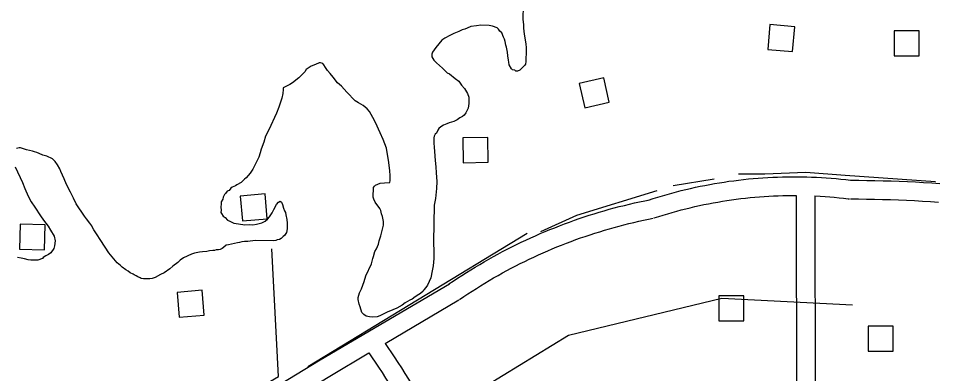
# Model space of a CAD drawing. Extents: x 3329297 to 3367176, y 649250 to 674653.
# Drawn here: x 3351431 to 3352900, y 655756 to 656325 of the extents above; entities that cross this region are included whole.
import ezdxf

# ---------------------------------------------------------------- set-up
doc = ezdxf.new("R2010")
doc.units = 0
for name, color, linetype in [('V-BLDG-OTLN', 7, 'Continuous'), ('V-ROAD-CNTR', 7, 'Continuous'), ('V-SITE-VEGE', 7, 'Continuous'), ('V-TOPO-SHOR', 7, 'Continuous')]:
    doc.layers.add(name, color=color, linetype=linetype)

msp = doc.modelspace()

# ---------------------------------------------------------------- linework, layer by layer
at = {"layer": 'V-BLDG-OTLN'}
for points in [[(3352631.1, 656275.6), (3352670.9, 656272.1), (3352674.4, 656311.9), (3352634.6, 656315.5)], [(3352833.5, 656305.4), (3352833.7, 656265.4), (3352873.7, 656265.6), (3352873.5, 656305.6)], [(3352338.1, 656182.2), (3352377.1, 656191), (3352368.3, 656230), (3352329.3, 656221.2)], [(3352183.1, 656094.8), (3352182.5, 656134.8), (3352142.5, 656134.2), (3352143.1, 656094.2)], [(3351789.7, 656000.8), (3351829.5, 656004.2), (3351826.1, 656044.1), (3351786.2, 656040.6)], [(3351432.8, 655955.5), (3351472.8, 655954.4), (3351473.9, 655994.4), (3351433.9, 655995.5)], [(3351688.6, 655846.6), (3351728.5, 655850), (3351725.1, 655889.9), (3351685.2, 655886.5)], [(3352552.6, 655880.7), (3352552.8, 655840.7), (3352592.8, 655840.9), (3352592.6, 655880.9)], [(3352791.7, 655832.2), (3352791.9, 655792.2), (3352831.9, 655792.4), (3352831.7, 655832.4)]]:
    msp.add_lwpolyline(points, close=True, dxfattribs=at)
at = {"layer": 'V-ROAD-CNTR'}
for points in [[(3352440, 656034.3), (3352447.3, 656036.7), (3352454.8, 656039), (3352462.3, 656041.2), (3352469.8, 656043.4), (3352477.3, 656045.5), (3352484.9, 656047.5), (3352492.4, 656049.4), (3352500, 656051.3), (3352507.6, 656053.1), (3352515.2, 656054.8), (3352522.9, 656056.4), (3352530.5, 656057.9), (3352538.2, 656059.4), (3352545.9, 656060.7), (3352553.6, 656062), (3352561.3, 656063.2), (3352569, 656064.4), (3352576.8, 656065.4), (3352584.5, 656066.4), (3352592.3, 656067.3), (3352600, 656068.1), (3352607.8, 656068.8), (3352615.6, 656069.5), (3352623.4, 656070), (3352631.2, 656070.5), (3352639, 656070.9), (3352646.8, 656071.2), (3352654.6, 656071.5), (3352662.4, 656071.6), (3352670.2, 656071.7), (3352678, 656071.7), (3352685.8, 656071.6), (3352693.6, 656071.4), (3352701.4, 656071.2), (3352709.2, 656070.9), (3352717, 656070.4), (3352724.8, 656069.9), (3352732.6, 656069.4), (3352740.4, 656068.7), (3352748.2, 656068), (3352755.9, 656067.2), (3352763.7, 656066.3), (3352765.6, 656066)], [(3352763.8, 656066.1), (3352776.8, 656066.1), (3352789.8, 656065.9), (3352802.8, 656065.7), (3352815.8, 656065.4), (3352828.8, 656065), (3352841.8, 656064.6), (3352854.8, 656064), (3352867.8, 656063.4), (3352880.8, 656062.7), (3352893.7, 656061.9), (3352906.7, 656061)], [(3352449.2, 656005.7), (3352456.4, 656008.1), (3352463.6, 656010.3), (3352470.8, 656012.4), (3352478, 656014.5), (3352485.2, 656016.5), (3352492.4, 656018.5), (3352499.7, 656020.3), (3352507, 656022.1), (3352514.3, 656023.8), (3352521.6, 656025.4), (3352528.9, 656027), (3352536.3, 656028.5), (3352543.6, 656029.9), (3352551, 656031.2), (3352558.4, 656032.4), (3352565.8, 656033.6), (3352573.2, 656034.7), (3352580.7, 656035.7), (3352588.1, 656036.6), (3352595.5, 656037.5), (3352603, 656038.2), (3352610.5, 656038.9), (3352617.9, 656039.6), (3352625.4, 656040.1), (3352632.9, 656040.6), (3352640.4, 656040.9), (3352647.9, 656041.3), (3352655.4, 656041.5), (3352662.8, 656041.6), (3352670.3, 656041.7), (3352676.5, 656041.7)], [(3352676.5, 656041.7), (3352676.9, 655713.2), (3352683.1, 655210.8)], [(3352706.5, 656041), (3352706.9, 655713.4), (3352713.1, 655211.2)], [(3352706.5, 656041), (3352715.3, 656040.5), (3352722.8, 656040), (3352730.3, 656039.5), (3352737.7, 656038.8), (3352745.2, 656038.1), (3352752.6, 656037.3), (3352760.1, 656036.5), (3352761.9, 656036.2)], [(3352120.5, 655899.9), (3352127.3, 655904.5), (3352134.3, 655909.2), (3352141.3, 655913.7), (3352148.4, 655918.2), (3352155.5, 655922.6), (3352162.6, 655927), (3352169.8, 655931.3), (3352177, 655935.5), (3352184.3, 655939.7), (3352191.6, 655943.7), (3352199, 655947.8), (3352206.3, 655951.7), (3352213.8, 655955.6), (3352221.2, 655959.3), (3352228.7, 655963.1), (3352236.3, 655966.7), (3352243.8, 655970.3), (3352251.4, 655973.8), (3352259.1, 655977.2), (3352266.7, 655980.6), (3352274.4, 655983.8), (3352282.2, 655987), (3352289.9, 655990.1), (3352297.7, 655993.2), (3352305.6, 655996.2), (3352313.4, 655999.1), (3352321.3, 656001.9), (3352329.2, 656004.6), (3352337.1, 656007.3), (3352345.1, 656009.9), (3352353.1, 656012.4), (3352361.1, 656014.8), (3352369.1, 656017.2), (3352377.2, 656019.5), (3352385.2, 656021.7), (3352393.3, 656023.8), (3352401.5, 656025.8), (3352409.6, 656027.8), (3352417.8, 656029.7), (3352425.9, 656031.5), (3352434.1, 656033.2), (3352441.7, 656034.7)], [(3352763.7, 656036.1), (3352776.5, 656036.1), (3352789.4, 656035.9), (3352802.2, 656035.7), (3352815, 656035.4), (3352827.8, 656035), (3352840.6, 656034.6), (3352853.4, 656034), (3352866.2, 656033.4), (3352879, 656032.7), (3352891.8, 656031.9), (3352904.6, 656031.1)], [(3352137.3, 655875), (3352144.1, 655879.6), (3352150.8, 655884.1), (3352157.6, 655888.5), (3352164.4, 655892.8), (3352171.2, 655897.1), (3352178.1, 655901.3), (3352185.1, 655905.5), (3352192, 655909.5), (3352199.1, 655913.5), (3352206.1, 655917.5), (3352213.2, 655921.3), (3352220.3, 655925.1), (3352227.5, 655928.9), (3352234.7, 655932.5), (3352241.9, 655936.1), (3352249.2, 655939.6), (3352256.5, 655943.1), (3352263.8, 655946.5), (3352271.2, 655949.8), (3352278.6, 655953), (3352286, 655956.2), (3352293.5, 655959.2), (3352301, 655962.3), (3352308.5, 655965.2), (3352316.1, 655968.1), (3352323.7, 655970.9), (3352331.3, 655973.6), (3352338.9, 655976.2), (3352346.6, 655978.8), (3352354.2, 655981.3), (3352361.9, 655983.7), (3352369.7, 655986.1), (3352377.4, 655988.4), (3352385.2, 655990.6), (3352393, 655992.7), (3352400.8, 655994.7), (3352408.6, 655996.7), (3352416.5, 655998.6), (3352424.4, 656000.4), (3352432.2, 656002.1), (3352440.2, 656003.8), (3352447.6, 656005.3)], [(3351489.1, 655519.7), (3351688, 655640.7), (3351914.1, 655778.2), (3352121.3, 655900.4)], [(3352018.2, 655804.8), (3352136.5, 655874.5)], [(3352018.2, 655804.8), (3352032.7, 655783.1), (3352038.5, 655774.3), (3352044.3, 655765.4), (3352050, 655756.4), (3352055.6, 655747.4), (3352061.2, 655738.4), (3352066.7, 655729.3), (3352072.1, 655720.2), (3352077.4, 655711.1), (3352082.2, 655702.8)], [(3351504.7, 655494.1), (3351703.6, 655615), (3351929.5, 655752.5), (3351992.3, 655789.5)], [(3351992.3, 655789.5), (3352007.7, 655766.5), (3352013.4, 655757.9), (3352019.1, 655749.2), (3352024.6, 655740.4), (3352030.1, 655731.6), (3352035.6, 655722.8), (3352040.9, 655713.9), (3352046.2, 655705), (3352051.5, 655696.1), (3352055.3, 655689.3)]]:
    msp.add_lwpolyline(points, dxfattribs=at)
at = {"layer": 'V-SITE-VEGE'}
for points in [[(3352239.4, 656346.2), (3352239, 656323.5), (3352240, 656315.6), (3352240, 656309.9), (3352240.9, 656300.3), (3352243.5, 656284.4), (3352244, 656278.2), (3352244.4, 656266.8), (3352243.8, 656263.5), (3352243.7, 656256.1), (3352243, 656252.1), (3352241.3, 656249.9), (3352233.8, 656242.6), (3352230.4, 656241), (3352227.6, 656241), (3352225.9, 656242.2), (3352222.5, 656242.8), (3352220.8, 656244.5), (3352217, 656250.8), (3352216.5, 656255.4), (3352216, 656258.2), (3352214.9, 656265.6), (3352214.5, 656271.3), (3352212.9, 656279.2), (3352211.8, 656282.6), (3352210.7, 656288.3), (3352209.7, 656292.3), (3352208, 656295.1), (3352205.3, 656302), (3352201.9, 656304.9), (3352199.7, 656308.3), (3352197.5, 656310), (3352190.2, 656313), (3352185.1, 656314.2), (3352171.5, 656314.4), (3352164.7, 656313.3), (3352155.6, 656312.3), (3352149.9, 656309.6), (3352145.9, 656308), (3352141.4, 656306.9), (3352136.2, 656304.2), (3352128.3, 656301.4), (3352122, 656298.1), (3352114, 656293.7), (3352108.9, 656290.4), (3352099.6, 656278.7), (3352094.4, 656271.4), (3352093.2, 656268), (3352093.2, 656263.5), (3352096.5, 656258.3), (3352100.4, 656254.3), (3352109.9, 656245.7), (3352117.7, 656238.2), (3352121.1, 656236.4), (3352130.6, 656228.9), (3352136.2, 656224.9), (3352140.6, 656218.6), (3352145.6, 656212.8), (3352150, 656204.8), (3352152.2, 656199.2), (3352152.1, 656189), (3352151.4, 656181.6), (3352147.3, 656174.3), (3352145, 656170.4), (3352142.1, 656168.2), (3352138.1, 656166), (3352133.5, 656162.6), (3352128.4, 656160.4), (3352121, 656158.3), (3352117, 656156.7), (3352111.9, 656154.5), (3352107.3, 656151.7), (3352104.4, 656148.9), (3352102.7, 656146.1), (3352100.4, 656141.6), (3352098.6, 656139.9), (3352096.9, 656136.6), (3352096.3, 656133.8), (3352096.2, 656125.8), (3352096.6, 656118.5), (3352097.1, 656112.8), (3352098.1, 656104.9), (3352098.6, 656097.5), (3352099.5, 656087.3), (3352100, 656078.2), (3352100.9, 656064), (3352100.7, 656052.7), (3352098.8, 656036.9), (3352096.9, 656026.2), (3352096, 655967.3), (3352096.3, 655950.9), (3352096.2, 655940.7), (3352095.4, 655928.8), (3352093.6, 655920.9), (3352091.2, 655909.6)], [(3352091.2, 655909.6), (3352088.8, 655904), (3352085.9, 655897.8), (3352083.6, 655894.4), (3352080.1, 655890.5), (3352079, 655888.3), (3352075, 655884.9), (3352072.1, 655883.3), (3352066.4, 655879.4), (3352061.8, 655875.5), (3352057.8, 655873.9), (3352050.4, 655869.5), (3352045.8, 655866.1), (3352037.2, 655861.2), (3352030.4, 655858.4), (3352021.3, 655854.6), (3352009.9, 655849.1), (3352005.3, 655847.5), (3351997.4, 655847), (3351993.4, 655847.1), (3351987.8, 655848.3), (3351983.9, 655851.2), (3351981.1, 655854.1), (3351978.4, 655863.2), (3351976.7, 655867.7), (3351975.2, 655875.1), (3351975.2, 655878.5), (3351977, 655885.9), (3351980.5, 655892), (3351984.6, 655903.9), (3351987.1, 655912.9), (3351996.4, 655932), (3351998.8, 655940.5), (3351999.4, 655943.8), (3352001.8, 655951.7), (3352004.7, 655956.2), (3352007.6, 655963.5), (3352008.9, 655969.2), (3352011.2, 655977.1), (3352015.5, 655994), (3352015.6, 656000.2), (3352014, 656008.2), (3352012.3, 656012.2), (3352011.3, 656017.8), (3352009.6, 656020.7), (3352002.4, 656031), (3352000.2, 656035.6), (3351999.2, 656039), (3351999.4, 656054.3), (3352001.1, 656056.5), (3352002.8, 656058.2), (3352010.3, 656061.5), (3352017.1, 656061.9), (3352025.6, 656062.4), (3352026.2, 656065.7), (3352026.3, 656073.7), (3352025.8, 656081), (3352024.4, 656094.6), (3352020.7, 656117.3), (3352018, 656124.2), (3352015.3, 656131.6), (3352010.3, 656141.9), (3352002.7, 656158.4), (3351998.8, 656166.4), (3351993.3, 656176.1), (3351989.4, 656180.7), (3351983.3, 656185.9), (3351975.4, 656189.9), (3351970.4, 656193.4), (3351957, 656207.2), (3351948.6, 656217), (3351941.9, 656222.2), (3351935.3, 656231.3), (3351930.3, 656237.1), (3351925.8, 656241.7), (3351922.5, 656246.8), (3351920.3, 656250.8), (3351918.6, 656253.1), (3351914.7, 656254.3), (3351912.4, 656254.3), (3351906.7, 656251.6), (3351899.9, 656248.8), (3351891.8, 656243.3), (3351889.5, 656239.9), (3351884.3, 656234.4), (3351879.8, 656229.9), (3351870, 656222.1), (3351865.4, 656219.4), (3351855.2, 656213.9), (3351855.1, 656211.6), (3351854.5, 656204.8), (3351852.6, 656197.5), (3351847.9, 656183.4), (3351844.4, 656173.3), (3351832.1, 656146.8), (3351826.8, 656136.7), (3351823.8, 656127.1), (3351819.7, 656115.9), (3351817.9, 656110.2), (3351816.1, 656102.9), (3351806.2, 656083.8)], [(3351594.3, 655929.6), (3351589.3, 655933.6), (3351576, 655949.7), (3351569.9, 655958.9), (3351562.1, 655971.4), (3351557.2, 655978.9), (3351551.6, 655986.9), (3351549.4, 655990.3), (3351548.3, 655993.2), (3351545.5, 655997.2), (3351540, 656004), (3351536.7, 656008.6), (3351523.4, 656028.1), (3351519, 656037.2), (3351514.6, 656046.9), (3351508, 656059.4), (3351504.2, 656068.6), (3351498.7, 656080), (3351497, 656084.5), (3351493.7, 656090.8), (3351489.9, 656096), (3351485.4, 656100.6), (3351476.4, 656104.7), (3351470.2, 656106.5), (3351464, 656108.8), (3351460.6, 656110.6), (3351456.7, 656111.8), (3351453.3, 656112.4), (3351443.7, 656114.8), (3351434.1, 656117.8), (3351431.9, 656117.8), (3351427.9, 656116.7)], [(3351425.7, 656087.3), (3351437.2, 656062.2), (3351441.1, 656053.1), (3351446.5, 656040.6), (3351451.5, 656031.4), (3351457, 656022.9), (3351466.5, 656009.1), (3351470.9, 656002.3), (3351478.7, 655992.5), (3351482.5, 655986.2), (3351488, 655976.5), (3351489.6, 655969.1), (3351488.9, 655961.2), (3351487.7, 655956.7), (3351483.1, 655950), (3351479.1, 655947.2), (3351475.1, 655945), (3351470.5, 655942.2), (3351469.4, 655940.6), (3351462, 655937.8), (3351450.7, 655938), (3351446.7, 655938.6), (3351440.5, 655940.4), (3351435.4, 655941.1), (3351429.2, 655942.3)], [(3351806.2, 656083.8), (3351802.1, 656077.6), (3351798.7, 656073.7), (3351795.8, 656069.8), (3351792.9, 656067.6), (3351787.7, 656062.6), (3351780.9, 656058.7), (3351778.6, 656057), (3351773.5, 656054.9), (3351771.2, 656053.2), (3351768.3, 656049.8), (3351765.5, 656048.7), (3351762.6, 656044.8), (3351760.8, 656043.2), (3351759.1, 656039.2), (3351758.5, 656035.8), (3351755.6, 656031.3), (3351755.5, 656028.5), (3351754.9, 656022.9), (3351755.4, 656018.3), (3351755.3, 656014.4), (3351756.4, 656012.6), (3351758.6, 656008.6), (3351762, 656006.3), (3351765.9, 656002.3), (3351769.8, 656000.6), (3351776, 655997.1), (3351783.3, 655996.4), (3351793.5, 655994.5), (3351800.3, 655995), (3351806.5, 655994.9), (3351812.2, 655995.9), (3351820.7, 655998.1), (3351825.9, 656000.3), (3351829.9, 656003.6), (3351833.3, 656007.5), (3351837.4, 656013.7), (3351839.8, 656019.3), (3351844.4, 656027.2), (3351847.3, 656031.1), (3351850.1, 656032.7), (3351852.4, 656031), (3351854, 656027), (3351855.6, 656021.3), (3351857.3, 656017.3), (3351858.9, 656014.5), (3351859.4, 656010.5), (3351861, 656003.1), (3351861.5, 655997.5), (3351861.4, 655988.4), (3351860.1, 655982.2), (3351857.2, 655977.7), (3351854.9, 655976), (3351851.5, 655972.7), (3351849.2, 655971), (3351845.2, 655970.5), (3351843, 655969.4), (3351839, 655968.9), (3351810.1, 655969.4), (3351798.2, 655967.8), (3351793.1, 655967.9), (3351788.6, 655967.4), (3351785.2, 655966.3), (3351781.8, 655965.8), (3351767.5, 655962.6), (3351763.6, 655962.1), (3351759.6, 655958.2), (3351757.3, 655956.6), (3351753.8, 655954.9), (3351751.6, 655954.4), (3351747.6, 655954.5), (3351744.8, 655953.4), (3351742.5, 655953.4), (3351736.8, 655952.9), (3351732.8, 655951.9), (3351725.5, 655951.4), (3351720.9, 655950.9), (3351713, 655949.3), (3351707.9, 655947.7), (3351695.3, 655941.7), (3351690.2, 655937.8), (3351686.1, 655934.4), (3351678.1, 655928.3), (3351673.5, 655924.4), (3351664.4, 655917.8), (3351658.7, 655915), (3351650.1, 655910.1), (3351645, 655908.5), (3351641.6, 655907.9), (3351631.4, 655908.1), (3351627.4, 655908.7), (3351625.8, 655909.9), (3351622.4, 655911.6), (3351619.6, 655912.8), (3351616.2, 655914.6), (3351614.5, 655915.7), (3351610, 655918), (3351606.7, 655920.4), (3351602.7, 655922.7), (3351597.1, 655926.7), (3351594.3, 655929.6)]]:
    msp.add_lwpolyline(points, dxfattribs=at)
at = {"layer": 'V-TOPO-SHOR'}
for p, q in [((3352545.1, 656067.8), (3352479.5, 656057.2)), ((3352246, 655980.7), (3351894.7, 655767.4))]:
    msp.add_line(p, q, dxfattribs=at)
for points in [[(3352899.5, 656063.3), (3352755.1, 656073.5), (3352692.1, 656078.6), (3352626.5, 656075.9), (3352584.5, 656075.8)], [(3352453.3, 656049.3), (3352324.7, 656009.7), (3352267, 655983.3)], [(3351653.4, 655638.3), (3351847.5, 655751.5), (3351836.6, 655956.3)], [(3350678.6, 655079.9), (3351332.9, 655359.4), (3351518.2, 655410.4), (3352102.7, 655689.7), (3352311.9, 655817.7), (3352557.4, 655877.2), (3352766.8, 655866.5)]]:
    msp.add_lwpolyline(points, dxfattribs=at)

doc.saveas('drawing.dxf')
